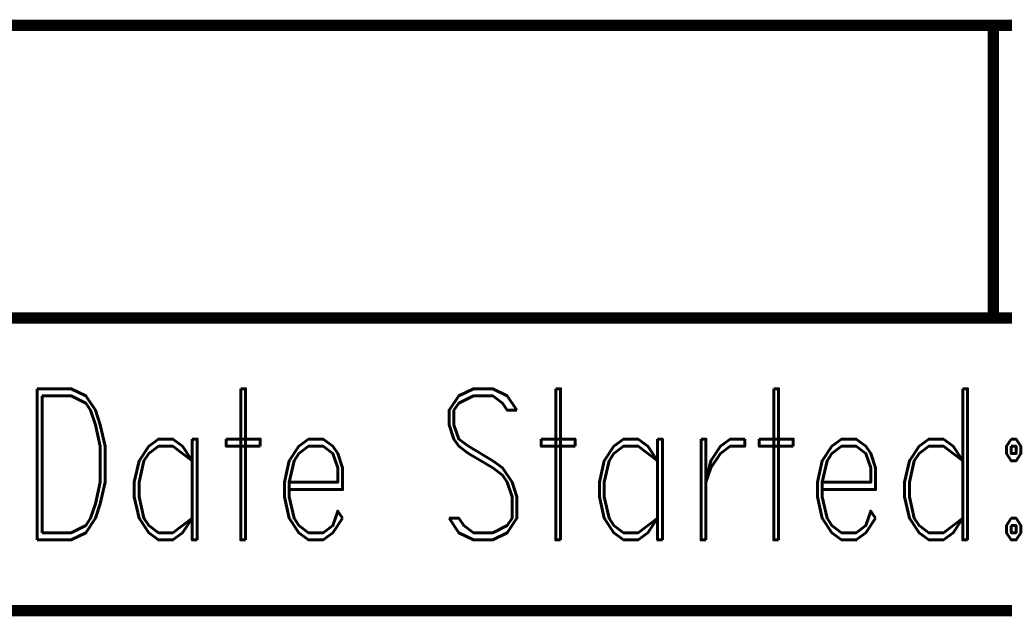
# Model space of a CAD drawing. Extents: x -2 to 113, y -136 to 16.
# Tile 518 of 541: x 77.01 to 85.91, y -0.4 to 5. Entities that reach past the tile are written whole.
import ezdxf
from ezdxf.enums import TextEntityAlignment as Align

# ---------------------------------------------------------------- set-up
doc = ezdxf.new("R2010")
doc.units = 0
doc.header["$MEASUREMENT"] = 0
doc.linetypes.add('SOLID', pattern=[0])
doc.layers.get('0').update_dxf_attribs({"linetype": 'SOLID'})
for name, color, linetype in [('1', 7, 'SOLID'), ('10', 7, 'SOLID'), ('11', 7, 'SOLID'), ('12', 7, 'SOLID'), ('13', 7, 'SOLID'), ('14', 7, 'SOLID'), ('15', 7, 'SOLID'), ('16', 7, 'SOLID'), ('17', 7, 'SOLID'), ('18', 7, 'SOLID'), ('19', 7, 'SOLID'), ('2', 7, 'SOLID'), ('20', 7, 'SOLID'), ('21', 7, 'SOLID'), ('22', 7, 'SOLID'), ('23', 7, 'SOLID'), ('24', 7, 'SOLID'), ('25', 7, 'SOLID'), ('26', 7, 'SOLID'), ('27', 7, 'SOLID'), ('28', 7, 'SOLID'), ('29', 7, 'SOLID'), ('3', 7, 'SOLID'), ('30', 7, 'SOLID'), ('31', 7, 'SOLID'), ('32', 7, 'SOLID'), ('33', 7, 'SOLID'), ('34', 7, 'SOLID'), ('35', 7, 'SOLID'), ('36', 7, 'SOLID'), ('37', 7, 'SOLID'), ('38', 7, 'SOLID'), ('39', 7, 'SOLID'), ('4', 7, 'SOLID'), ('40', 7, 'SOLID'), ('41', 7, 'SOLID'), ('42', 7, 'SOLID'), ('43', 7, 'SOLID'), ('44', 7, 'SOLID'), ('45', 7, 'SOLID'), ('46', 7, 'SOLID'), ('47', 7, 'SOLID'), ('48', 7, 'SOLID'), ('49', 7, 'SOLID'), ('5', 7, 'SOLID'), ('50', 7, 'SOLID'), ('51', 7, 'SOLID'), ('52', 7, 'SOLID'), ('53', 7, 'SOLID'), ('54', 7, 'SOLID'), ('55', 7, 'SOLID'), ('56', 7, 'SOLID'), ('57', 7, 'SOLID'), ('58', 7, 'SOLID'), ('59', 7, 'SOLID'), ('6', 7, 'SOLID'), ('60', 7, 'SOLID'), ('61', 7, 'SOLID'), ('62', 7, 'SOLID'), ('63', 7, 'SOLID'), ('64', 7, 'SOLID'), ('65', 7, 'SOLID'), ('66', 7, 'SOLID'), ('67', 7, 'SOLID'), ('68', 7, 'SOLID'), ('7', 7, 'SOLID'), ('8', 7, 'SOLID'), ('9', 7, 'SOLID')]:
    doc.layers.add(name, color=color, linetype=linetype)
doc.styles.add('ROMAND', font='romand', dxfattribs={"height": 1})

msp = doc.modelspace()

# ---------------------------------------------------------------- linework, layer by layer
at = {"color": 7, "linetype": 'SOLID', "const_width": 0.1029}
for points in [[(-0.2175, 4.9497), (111.5472, 4.9497)], [(85.8119, 4.9497), (85.8119, 2.3027)], [(-0.2175, 2.3027), (111.5472, 2.3027)], [(-0.2175, -0.3444), (111.5472, -0.3444)]]:
    msp.add_lwpolyline(points, dxfattribs=at)
at = {"layer": '1', "color": 7, "linetype": 'SOLID', "const_width": 0.1029}
for points in [[(-0.2175, 4.9497), (111.5472, 4.9497)], [(85.8119, 4.9497), (85.8119, 2.3027)], [(-0.2175, 2.3027), (111.5472, 2.3027)], [(-0.2175, -0.3444), (111.5472, -0.3444)]]:
    msp.add_lwpolyline(points, dxfattribs=at)
at = {"layer": '10', "color": 7, "linetype": 'SOLID', "const_width": 0.1029}
for points in [[(-0.2175, 4.9497), (111.5472, 4.9497)], [(85.8119, 4.9497), (85.8119, 2.3027)], [(-0.2175, 2.3027), (111.5472, 2.3027)], [(-0.2175, -0.3444), (111.5472, -0.3444)]]:
    msp.add_lwpolyline(points, dxfattribs=at)
at = {"layer": '11', "color": 7, "linetype": 'SOLID', "const_width": 0.1029}
for points in [[(-0.2175, 4.9497), (111.5472, 4.9497)], [(85.8119, 4.9497), (85.8119, 2.3027)], [(-0.2175, 2.3027), (111.5472, 2.3027)], [(-0.2175, -0.3444), (111.5472, -0.3444)]]:
    msp.add_lwpolyline(points, dxfattribs=at)
at = {"layer": '12', "color": 7, "linetype": 'SOLID', "const_width": 0.1029}
for points in [[(-0.2175, 4.9497), (111.5472, 4.9497)], [(85.8119, 4.9497), (85.8119, 2.3027)], [(-0.2175, 2.3027), (111.5472, 2.3027)], [(-0.2175, -0.3444), (111.5472, -0.3444)]]:
    msp.add_lwpolyline(points, dxfattribs=at)
at = {"layer": '13', "color": 7, "linetype": 'SOLID', "const_width": 0.1029}
for points in [[(-0.2175, 4.9497), (111.5472, 4.9497)], [(85.8119, 4.9497), (85.8119, 2.3027)], [(-0.2175, 2.3027), (111.5472, 2.3027)], [(-0.2175, -0.3444), (111.5472, -0.3444)]]:
    msp.add_lwpolyline(points, dxfattribs=at)
at = {"layer": '14', "color": 7, "linetype": 'SOLID', "const_width": 0.1029}
for points in [[(-0.2175, 4.9497), (111.5472, 4.9497)], [(85.8119, 4.9497), (85.8119, 2.3027)], [(-0.2175, 2.3027), (111.5472, 2.3027)], [(-0.2175, -0.3444), (111.5472, -0.3444)]]:
    msp.add_lwpolyline(points, dxfattribs=at)
at = {"layer": '15', "color": 7, "linetype": 'SOLID', "const_width": 0.1029}
for points in [[(-0.2175, 4.9497), (111.5472, 4.9497)], [(85.8119, 4.9497), (85.8119, 2.3027)], [(-0.2175, 2.3027), (111.5472, 2.3027)], [(-0.2175, -0.3444), (111.5472, -0.3444)]]:
    msp.add_lwpolyline(points, dxfattribs=at)
at = {"layer": '16', "color": 7, "linetype": 'SOLID', "const_width": 0.1029}
for points in [[(-0.2175, 4.9497), (111.5472, 4.9497)], [(85.8119, 4.9497), (85.8119, 2.3027)], [(-0.2175, 2.3027), (111.5472, 2.3027)], [(-0.2175, -0.3444), (111.5472, -0.3444)]]:
    msp.add_lwpolyline(points, dxfattribs=at)
at = {"layer": '17', "color": 7, "linetype": 'SOLID', "const_width": 0.1029}
for points in [[(-0.2175, 4.9497), (111.5472, 4.9497)], [(85.8119, 4.9497), (85.8119, 2.3027)], [(-0.2175, 2.3027), (111.5472, 2.3027)], [(-0.2175, -0.3444), (111.5472, -0.3444)]]:
    msp.add_lwpolyline(points, dxfattribs=at)
at = {"layer": '18', "color": 7, "linetype": 'SOLID', "const_width": 0.1029}
for points in [[(-0.2175, 4.9497), (111.5472, 4.9497)], [(85.8119, 4.9497), (85.8119, 2.3027)], [(-0.2175, 2.3027), (111.5472, 2.3027)], [(-0.2175, -0.3444), (111.5472, -0.3444)]]:
    msp.add_lwpolyline(points, dxfattribs=at)
at = {"layer": '19', "color": 7, "linetype": 'SOLID', "const_width": 0.1029}
for points in [[(-0.2175, 4.9497), (111.5472, 4.9497)], [(85.8119, 4.9497), (85.8119, 2.3027)], [(-0.2175, 2.3027), (111.5472, 2.3027)], [(-0.2175, -0.3444), (111.5472, -0.3444)]]:
    msp.add_lwpolyline(points, dxfattribs=at)
at = {"layer": '2', "color": 7, "linetype": 'SOLID', "const_width": 0.1029}
for points in [[(-0.2175, 4.9497), (111.5472, 4.9497)], [(85.8119, 4.9497), (85.8119, 2.3027)], [(-0.2175, 2.3027), (111.5472, 2.3027)], [(-0.2175, -0.3444), (111.5472, -0.3444)]]:
    msp.add_lwpolyline(points, dxfattribs=at)
at = {"layer": '20', "color": 7, "linetype": 'SOLID', "const_width": 0.1029}
for points in [[(-0.2175, 4.9497), (111.5472, 4.9497)], [(85.8119, 4.9497), (85.8119, 2.3027)], [(-0.2175, 2.3027), (111.5472, 2.3027)], [(-0.2175, -0.3444), (111.5472, -0.3444)]]:
    msp.add_lwpolyline(points, dxfattribs=at)
at = {"layer": '21', "color": 7, "linetype": 'SOLID', "const_width": 0.1029}
for points in [[(-0.2175, 4.9497), (111.5472, 4.9497)], [(85.8119, 4.9497), (85.8119, 2.3027)], [(-0.2175, 2.3027), (111.5472, 2.3027)], [(-0.2175, -0.3444), (111.5472, -0.3444)]]:
    msp.add_lwpolyline(points, dxfattribs=at)
at = {"layer": '22', "color": 7, "linetype": 'SOLID', "const_width": 0.1029}
for points in [[(-0.2175, 4.9497), (111.5472, 4.9497)], [(85.8119, 4.9497), (85.8119, 2.3027)], [(-0.2175, 2.3027), (111.5472, 2.3027)], [(-0.2175, -0.3444), (111.5472, -0.3444)]]:
    msp.add_lwpolyline(points, dxfattribs=at)
at = {"layer": '23', "color": 7, "linetype": 'SOLID', "const_width": 0.1029}
for points in [[(-0.2175, 4.9497), (111.5472, 4.9497)], [(85.8119, 4.9497), (85.8119, 2.3027)], [(-0.2175, 2.3027), (111.5472, 2.3027)], [(-0.2175, -0.3444), (111.5472, -0.3444)]]:
    msp.add_lwpolyline(points, dxfattribs=at)
at = {"layer": '24', "color": 7, "linetype": 'SOLID', "const_width": 0.1029}
for points in [[(-0.2175, 4.9497), (111.5472, 4.9497)], [(85.8119, 4.9497), (85.8119, 2.3027)], [(-0.2175, 2.3027), (111.5472, 2.3027)], [(-0.2175, -0.3444), (111.5472, -0.3444)]]:
    msp.add_lwpolyline(points, dxfattribs=at)
at = {"layer": '25', "color": 7, "linetype": 'SOLID', "const_width": 0.1029}
for points in [[(-0.2175, 4.9497), (111.5472, 4.9497)], [(85.8119, 4.9497), (85.8119, 2.3027)], [(-0.2175, 2.3027), (111.5472, 2.3027)], [(-0.2175, -0.3444), (111.5472, -0.3444)]]:
    msp.add_lwpolyline(points, dxfattribs=at)
at = {"layer": '26', "color": 7, "linetype": 'SOLID', "const_width": 0.1029}
for points in [[(-0.2175, 4.9497), (111.5472, 4.9497)], [(85.8119, 4.9497), (85.8119, 2.3027)], [(-0.2175, 2.3027), (111.5472, 2.3027)], [(-0.2175, -0.3444), (111.5472, -0.3444)]]:
    msp.add_lwpolyline(points, dxfattribs=at)
at = {"layer": '27', "color": 7, "linetype": 'SOLID', "const_width": 0.1029}
for points in [[(-0.2175, 4.9497), (111.5472, 4.9497)], [(85.8119, 4.9497), (85.8119, 2.3027)], [(-0.2175, 2.3027), (111.5472, 2.3027)], [(-0.2175, -0.3444), (111.5472, -0.3444)]]:
    msp.add_lwpolyline(points, dxfattribs=at)
at = {"layer": '28', "color": 7, "linetype": 'SOLID', "const_width": 0.1029}
for points in [[(-0.2175, 4.9497), (111.5472, 4.9497)], [(85.8119, 4.9497), (85.8119, 2.3027)], [(-0.2175, 2.3027), (111.5472, 2.3027)], [(-0.2175, -0.3444), (111.5472, -0.3444)]]:
    msp.add_lwpolyline(points, dxfattribs=at)
at = {"layer": '29', "color": 7, "linetype": 'SOLID', "const_width": 0.1029}
for points in [[(-0.2175, 4.9497), (111.5472, 4.9497)], [(85.8119, 4.9497), (85.8119, 2.3027)], [(-0.2175, 2.3027), (111.5472, 2.3027)], [(-0.2175, -0.3444), (111.5472, -0.3444)]]:
    msp.add_lwpolyline(points, dxfattribs=at)
at = {"layer": '3', "color": 7, "linetype": 'SOLID', "const_width": 0.1029}
for points in [[(-0.2175, 4.9497), (111.5472, 4.9497)], [(85.8119, 4.9497), (85.8119, 2.3027)], [(-0.2175, 2.3027), (111.5472, 2.3027)], [(-0.2175, -0.3444), (111.5472, -0.3444)]]:
    msp.add_lwpolyline(points, dxfattribs=at)
at = {"layer": '30', "color": 7, "linetype": 'SOLID', "const_width": 0.1029}
for points in [[(-0.2175, 4.9497), (111.5472, 4.9497)], [(85.8119, 4.9497), (85.8119, 2.3027)], [(-0.2175, 2.3027), (111.5472, 2.3027)], [(-0.2175, -0.3444), (111.5472, -0.3444)]]:
    msp.add_lwpolyline(points, dxfattribs=at)
at = {"layer": '31', "color": 7, "linetype": 'SOLID', "const_width": 0.1029}
for points in [[(-0.2175, 4.9497), (111.5472, 4.9497)], [(85.8119, 4.9497), (85.8119, 2.3027)], [(-0.2175, 2.3027), (111.5472, 2.3027)], [(-0.2175, -0.3444), (111.5472, -0.3444)]]:
    msp.add_lwpolyline(points, dxfattribs=at)
at = {"layer": '32', "color": 7, "linetype": 'SOLID', "const_width": 0.1029}
for points in [[(-0.2175, 4.9497), (111.5472, 4.9497)], [(85.8119, 4.9497), (85.8119, 2.3027)], [(-0.2175, 2.3027), (111.5472, 2.3027)], [(-0.2175, -0.3444), (111.5472, -0.3444)]]:
    msp.add_lwpolyline(points, dxfattribs=at)
at = {"layer": '33', "color": 7, "linetype": 'SOLID', "const_width": 0.1029}
for points in [[(-0.2175, 4.9497), (111.5472, 4.9497)], [(85.8119, 4.9497), (85.8119, 2.3027)], [(-0.2175, 2.3027), (111.5472, 2.3027)], [(-0.2175, -0.3444), (111.5472, -0.3444)]]:
    msp.add_lwpolyline(points, dxfattribs=at)
at = {"layer": '34', "color": 7, "linetype": 'SOLID', "const_width": 0.1029}
for points in [[(-0.2175, 4.9497), (111.5472, 4.9497)], [(85.8119, 4.9497), (85.8119, 2.3027)], [(-0.2175, 2.3027), (111.5472, 2.3027)], [(-0.2175, -0.3444), (111.5472, -0.3444)]]:
    msp.add_lwpolyline(points, dxfattribs=at)
at = {"layer": '35', "color": 7, "linetype": 'SOLID', "const_width": 0.1029}
for points in [[(-0.2175, 4.9497), (111.5472, 4.9497)], [(85.8119, 4.9497), (85.8119, 2.3027)], [(-0.2175, 2.3027), (111.5472, 2.3027)], [(-0.2175, -0.3444), (111.5472, -0.3444)]]:
    msp.add_lwpolyline(points, dxfattribs=at)
at = {"layer": '36', "color": 7, "linetype": 'SOLID', "const_width": 0.1029}
for points in [[(-0.2175, 4.9497), (111.5472, 4.9497)], [(85.8119, 4.9497), (85.8119, 2.3027)], [(-0.2175, 2.3027), (111.5472, 2.3027)], [(-0.2175, -0.3444), (111.5472, -0.3444)]]:
    msp.add_lwpolyline(points, dxfattribs=at)
at = {"layer": '37', "color": 7, "linetype": 'SOLID', "const_width": 0.1029}
for points in [[(-0.2175, 4.9497), (111.5472, 4.9497)], [(85.8119, 4.9497), (85.8119, 2.3027)], [(-0.2175, 2.3027), (111.5472, 2.3027)], [(-0.2175, -0.3444), (111.5472, -0.3444)]]:
    msp.add_lwpolyline(points, dxfattribs=at)
at = {"layer": '38', "color": 7, "linetype": 'SOLID', "const_width": 0.1029}
for points in [[(-0.2175, 4.9497), (111.5472, 4.9497)], [(85.8119, 4.9497), (85.8119, 2.3027)], [(-0.2175, 2.3027), (111.5472, 2.3027)], [(-0.2175, -0.3444), (111.5472, -0.3444)]]:
    msp.add_lwpolyline(points, dxfattribs=at)
at = {"layer": '39', "color": 7, "linetype": 'SOLID', "const_width": 0.1029}
for points in [[(-0.2175, 4.9497), (111.5472, 4.9497)], [(85.8119, 4.9497), (85.8119, 2.3027)], [(-0.2175, 2.3027), (111.5472, 2.3027)], [(-0.2175, -0.3444), (111.5472, -0.3444)]]:
    msp.add_lwpolyline(points, dxfattribs=at)
at = {"layer": '4', "color": 7, "linetype": 'SOLID', "const_width": 0.1029}
for points in [[(-0.2175, 4.9497), (111.5472, 4.9497)], [(85.8119, 4.9497), (85.8119, 2.3027)], [(-0.2175, 2.3027), (111.5472, 2.3027)], [(-0.2175, -0.3444), (111.5472, -0.3444)]]:
    msp.add_lwpolyline(points, dxfattribs=at)
at = {"layer": '40', "color": 7, "linetype": 'SOLID', "const_width": 0.1029}
for points in [[(-0.2175, 4.9497), (111.5472, 4.9497)], [(85.8119, 4.9497), (85.8119, 2.3027)], [(-0.2175, 2.3027), (111.5472, 2.3027)], [(-0.2175, -0.3444), (111.5472, -0.3444)]]:
    msp.add_lwpolyline(points, dxfattribs=at)
at = {"layer": '41', "color": 7, "linetype": 'SOLID', "const_width": 0.1029}
for points in [[(-0.2175, 4.9497), (111.5472, 4.9497)], [(85.8119, 4.9497), (85.8119, 2.3027)], [(-0.2175, 2.3027), (111.5472, 2.3027)], [(-0.2175, -0.3444), (111.5472, -0.3444)]]:
    msp.add_lwpolyline(points, dxfattribs=at)
at = {"layer": '42', "color": 7, "linetype": 'SOLID', "const_width": 0.1029}
for points in [[(-0.2175, 4.9497), (111.5472, 4.9497)], [(85.8119, 4.9497), (85.8119, 2.3027)], [(-0.2175, 2.3027), (111.5472, 2.3027)], [(-0.2175, -0.3444), (111.5472, -0.3444)]]:
    msp.add_lwpolyline(points, dxfattribs=at)
at = {"layer": '43', "color": 7, "linetype": 'SOLID', "const_width": 0.1029}
for points in [[(-0.2175, 4.9497), (111.5472, 4.9497)], [(85.8119, 4.9497), (85.8119, 2.3027)], [(-0.2175, 2.3027), (111.5472, 2.3027)], [(-0.2175, -0.3444), (111.5472, -0.3444)]]:
    msp.add_lwpolyline(points, dxfattribs=at)
at = {"layer": '44', "color": 7, "linetype": 'SOLID', "const_width": 0.1029}
for points in [[(-0.2175, 4.9497), (111.5472, 4.9497)], [(85.8119, 4.9497), (85.8119, 2.3027)], [(-0.2175, 2.3027), (111.5472, 2.3027)], [(-0.2175, -0.3444), (111.5472, -0.3444)]]:
    msp.add_lwpolyline(points, dxfattribs=at)
at = {"layer": '45', "color": 7, "linetype": 'SOLID', "const_width": 0.1029}
for points in [[(-0.2175, 4.9497), (111.5472, 4.9497)], [(85.8119, 4.9497), (85.8119, 2.3027)], [(-0.2175, 2.3027), (111.5472, 2.3027)], [(-0.2175, -0.3444), (111.5472, -0.3444)]]:
    msp.add_lwpolyline(points, dxfattribs=at)
at = {"layer": '46', "color": 7, "linetype": 'SOLID', "const_width": 0.1029}
for points in [[(-0.2175, 4.9497), (111.5472, 4.9497)], [(85.8119, 4.9497), (85.8119, 2.3027)], [(-0.2175, 2.3027), (111.5472, 2.3027)], [(-0.2175, -0.3444), (111.5472, -0.3444)]]:
    msp.add_lwpolyline(points, dxfattribs=at)
at = {"layer": '47', "color": 7, "linetype": 'SOLID', "const_width": 0.1029}
for points in [[(-0.2175, 4.9497), (111.5472, 4.9497)], [(85.8119, 4.9497), (85.8119, 2.3027)], [(-0.2175, 2.3027), (111.5472, 2.3027)], [(-0.2175, -0.3444), (111.5472, -0.3444)]]:
    msp.add_lwpolyline(points, dxfattribs=at)
at = {"layer": '48', "color": 7, "linetype": 'SOLID', "const_width": 0.1029}
for points in [[(-0.2175, 4.9497), (111.5472, 4.9497)], [(85.8119, 4.9497), (85.8119, 2.3027)], [(-0.2175, 2.3027), (111.5472, 2.3027)], [(-0.2175, -0.3444), (111.5472, -0.3444)]]:
    msp.add_lwpolyline(points, dxfattribs=at)
at = {"layer": '49', "color": 7, "linetype": 'SOLID', "const_width": 0.1029}
for points in [[(-0.2175, 4.9497), (111.5472, 4.9497)], [(85.8119, 4.9497), (85.8119, 2.3027)], [(-0.2175, 2.3027), (111.5472, 2.3027)], [(-0.2175, -0.3444), (111.5472, -0.3444)]]:
    msp.add_lwpolyline(points, dxfattribs=at)
at = {"layer": '5', "color": 7, "linetype": 'SOLID', "const_width": 0.1029}
for points in [[(-0.2175, 4.9497), (111.5472, 4.9497)], [(85.8119, 4.9497), (85.8119, 2.3027)], [(-0.2175, 2.3027), (111.5472, 2.3027)], [(-0.2175, -0.3444), (111.5472, -0.3444)]]:
    msp.add_lwpolyline(points, dxfattribs=at)
at = {"layer": '50', "color": 7, "linetype": 'SOLID', "const_width": 0.1029}
for points in [[(-0.2175, 4.9497), (111.5472, 4.9497)], [(85.8119, 4.9497), (85.8119, 2.3027)], [(-0.2175, 2.3027), (111.5472, 2.3027)], [(-0.2175, -0.3444), (111.5472, -0.3444)]]:
    msp.add_lwpolyline(points, dxfattribs=at)
at = {"layer": '51', "color": 7, "linetype": 'SOLID', "const_width": 0.1029}
for points in [[(-0.2175, 4.9497), (111.5472, 4.9497)], [(85.8119, 4.9497), (85.8119, 2.3027)], [(-0.2175, 2.3027), (111.5472, 2.3027)], [(-0.2175, -0.3444), (111.5472, -0.3444)]]:
    msp.add_lwpolyline(points, dxfattribs=at)
at = {"layer": '52', "color": 7, "linetype": 'SOLID', "const_width": 0.1029}
for points in [[(-0.2175, 4.9497), (111.5472, 4.9497)], [(85.8119, 4.9497), (85.8119, 2.3027)], [(-0.2175, 2.3027), (111.5472, 2.3027)], [(-0.2175, -0.3444), (111.5472, -0.3444)]]:
    msp.add_lwpolyline(points, dxfattribs=at)
at = {"layer": '53', "color": 7, "linetype": 'SOLID', "const_width": 0.1029}
for points in [[(-0.2175, 4.9497), (111.5472, 4.9497)], [(85.8119, 4.9497), (85.8119, 2.3027)], [(-0.2175, 2.3027), (111.5472, 2.3027)], [(-0.2175, -0.3444), (111.5472, -0.3444)]]:
    msp.add_lwpolyline(points, dxfattribs=at)
at = {"layer": '54', "color": 7, "linetype": 'SOLID', "const_width": 0.1029}
for points in [[(-0.2175, 4.9497), (111.5472, 4.9497)], [(85.8119, 4.9497), (85.8119, 2.3027)], [(-0.2175, 2.3027), (111.5472, 2.3027)], [(-0.2175, -0.3444), (111.5472, -0.3444)]]:
    msp.add_lwpolyline(points, dxfattribs=at)
at = {"layer": '55', "color": 7, "linetype": 'SOLID', "const_width": 0.1029}
for points in [[(-0.2175, 4.9497), (111.5472, 4.9497)], [(85.8119, 4.9497), (85.8119, 2.3027)], [(-0.2175, 2.3027), (111.5472, 2.3027)], [(-0.2175, -0.3444), (111.5472, -0.3444)]]:
    msp.add_lwpolyline(points, dxfattribs=at)
at = {"layer": '56', "color": 7, "linetype": 'SOLID', "const_width": 0.1029}
for points in [[(-0.2175, 4.9497), (111.5472, 4.9497)], [(85.8119, 4.9497), (85.8119, 2.3027)], [(-0.2175, 2.3027), (111.5472, 2.3027)], [(-0.2175, -0.3444), (111.5472, -0.3444)]]:
    msp.add_lwpolyline(points, dxfattribs=at)
at = {"layer": '57', "color": 7, "linetype": 'SOLID', "const_width": 0.1029}
for points in [[(-0.2175, 4.9497), (111.5472, 4.9497)], [(85.8119, 4.9497), (85.8119, 2.3027)], [(-0.2175, 2.3027), (111.5472, 2.3027)], [(-0.2175, -0.3444), (111.5472, -0.3444)]]:
    msp.add_lwpolyline(points, dxfattribs=at)
at = {"layer": '58', "color": 7, "linetype": 'SOLID', "const_width": 0.1029}
for points in [[(-0.2175, 4.9497), (111.5472, 4.9497)], [(85.8119, 4.9497), (85.8119, 2.3027)], [(-0.2175, 2.3027), (111.5472, 2.3027)], [(-0.2175, -0.3444), (111.5472, -0.3444)]]:
    msp.add_lwpolyline(points, dxfattribs=at)
at = {"layer": '59', "color": 7, "linetype": 'SOLID', "const_width": 0.1029}
for points in [[(-0.2175, 4.9497), (111.5472, 4.9497)], [(85.8119, 4.9497), (85.8119, 2.3027)], [(-0.2175, 2.3027), (111.5472, 2.3027)], [(-0.2175, -0.3444), (111.5472, -0.3444)]]:
    msp.add_lwpolyline(points, dxfattribs=at)
at = {"layer": '6', "color": 7, "linetype": 'SOLID', "const_width": 0.1029}
for points in [[(-0.2175, 4.9497), (111.5472, 4.9497)], [(85.8119, 4.9497), (85.8119, 2.3027)], [(-0.2175, 2.3027), (111.5472, 2.3027)], [(-0.2175, -0.3444), (111.5472, -0.3444)]]:
    msp.add_lwpolyline(points, dxfattribs=at)
at = {"layer": '60', "color": 7, "linetype": 'SOLID', "const_width": 0.1029}
for points in [[(-0.2175, 4.9497), (111.5472, 4.9497)], [(85.8119, 4.9497), (85.8119, 2.3027)], [(-0.2175, 2.3027), (111.5472, 2.3027)], [(-0.2175, -0.3444), (111.5472, -0.3444)]]:
    msp.add_lwpolyline(points, dxfattribs=at)
at = {"layer": '61', "color": 7, "linetype": 'SOLID', "const_width": 0.1029}
for points in [[(-0.2175, 4.9497), (111.5472, 4.9497)], [(85.8119, 4.9497), (85.8119, 2.3027)], [(-0.2175, 2.3027), (111.5472, 2.3027)], [(-0.2175, -0.3444), (111.5472, -0.3444)]]:
    msp.add_lwpolyline(points, dxfattribs=at)
at = {"layer": '62', "color": 7, "linetype": 'SOLID', "const_width": 0.1029}
for points in [[(-0.2175, 4.9497), (111.5472, 4.9497)], [(85.8119, 4.9497), (85.8119, 2.3027)], [(-0.2175, 2.3027), (111.5472, 2.3027)], [(-0.2175, -0.3444), (111.5472, -0.3444)]]:
    msp.add_lwpolyline(points, dxfattribs=at)
at = {"layer": '63', "color": 7, "linetype": 'SOLID', "const_width": 0.1029}
for points in [[(-0.2175, 4.9497), (111.5472, 4.9497)], [(85.8119, 4.9497), (85.8119, 2.3027)], [(-0.2175, 2.3027), (111.5472, 2.3027)], [(-0.2175, -0.3444), (111.5472, -0.3444)]]:
    msp.add_lwpolyline(points, dxfattribs=at)
at = {"layer": '64', "color": 7, "linetype": 'SOLID', "const_width": 0.1029}
for points in [[(-0.2175, 4.9497), (111.5472, 4.9497)], [(85.8119, 4.9497), (85.8119, 2.3027)], [(-0.2175, 2.3027), (111.5472, 2.3027)], [(-0.2175, -0.3444), (111.5472, -0.3444)]]:
    msp.add_lwpolyline(points, dxfattribs=at)
at = {"layer": '65', "color": 7, "linetype": 'SOLID', "const_width": 0.1029}
for points in [[(-0.2175, 4.9497), (111.5472, 4.9497)], [(85.8119, 4.9497), (85.8119, 2.3027)], [(-0.2175, 2.3027), (111.5472, 2.3027)], [(-0.2175, -0.3444), (111.5472, -0.3444)]]:
    msp.add_lwpolyline(points, dxfattribs=at)
at = {"layer": '66', "color": 7, "linetype": 'SOLID', "const_width": 0.1029}
for points in [[(-0.2175, 4.9497), (111.5472, 4.9497)], [(85.8119, 4.9497), (85.8119, 2.3027)], [(-0.2175, 2.3027), (111.5472, 2.3027)], [(-0.2175, -0.3444), (111.5472, -0.3444)]]:
    msp.add_lwpolyline(points, dxfattribs=at)
at = {"layer": '67', "color": 7, "linetype": 'SOLID', "const_width": 0.1029}
for points in [[(-0.2175, 4.9497), (111.5472, 4.9497)], [(85.8119, 4.9497), (85.8119, 2.3027)], [(-0.2175, 2.3027), (111.5472, 2.3027)], [(-0.2175, -0.3444), (111.5472, -0.3444)]]:
    msp.add_lwpolyline(points, dxfattribs=at)
at = {"layer": '68', "color": 7, "linetype": 'SOLID', "const_width": 0.1029}
for points in [[(-0.2175, 4.9497), (111.5472, 4.9497)], [(85.8119, 4.9497), (85.8119, 2.3027)], [(-0.2175, 2.3027), (111.5472, 2.3027)], [(-0.2175, -0.3444), (111.5472, -0.3444)]]:
    msp.add_lwpolyline(points, dxfattribs=at)
at = {"layer": '7', "color": 7, "linetype": 'SOLID', "const_width": 0.1029}
for points in [[(-0.2175, 4.9497), (111.5472, 4.9497)], [(85.8119, 4.9497), (85.8119, 2.3027)], [(-0.2175, 2.3027), (111.5472, 2.3027)], [(-0.2175, -0.3444), (111.5472, -0.3444)]]:
    msp.add_lwpolyline(points, dxfattribs=at)
at = {"layer": '8', "color": 7, "linetype": 'SOLID', "const_width": 0.1029}
for points in [[(-0.2175, 4.9497), (111.5472, 4.9497)], [(85.8119, 4.9497), (85.8119, 2.3027)], [(-0.2175, 2.3027), (111.5472, 2.3027)], [(-0.2175, -0.3444), (111.5472, -0.3444)]]:
    msp.add_lwpolyline(points, dxfattribs=at)
at = {"layer": '9', "color": 7, "linetype": 'SOLID', "const_width": 0.1029}
for points in [[(-0.2175, 4.9497), (111.5472, 4.9497)], [(85.8119, 4.9497), (85.8119, 2.3027)], [(-0.2175, 2.3027), (111.5472, 2.3027)], [(-0.2175, -0.3444), (111.5472, -0.3444)]]:
    msp.add_lwpolyline(points, dxfattribs=at)

# ---------------------------------------------------------------- texts
at = {"color": 7, "style": 'ROMAND', "width": 0.78}
msp.add_text('Date Started:', height=1.367647, dxfattribs=at).set_placement((76.9884, 0.9791), align=Align.MIDDLE_LEFT)
at = {"layer": '1', "color": 7, "style": 'ROMAND', "width": 0.78}
msp.add_text('Date Started:', height=1.367647, dxfattribs=at).set_placement((76.9884, 0.9791), align=Align.MIDDLE_LEFT)
at = {"layer": '10', "color": 7, "style": 'ROMAND', "width": 0.78}
msp.add_text('Date Started:', height=1.367647, dxfattribs=at).set_placement((76.9884, 0.9791), align=Align.MIDDLE_LEFT)
at = {"layer": '11', "color": 7, "style": 'ROMAND', "width": 0.78}
msp.add_text('Date Started:', height=1.367647, dxfattribs=at).set_placement((76.9884, 0.9791), align=Align.MIDDLE_LEFT)
at = {"layer": '12', "color": 7, "style": 'ROMAND', "width": 0.78}
msp.add_text('Date Started:', height=1.367647, dxfattribs=at).set_placement((76.9884, 0.9791), align=Align.MIDDLE_LEFT)
at = {"layer": '13', "color": 7, "style": 'ROMAND', "width": 0.78}
msp.add_text('Date Started:', height=1.367647, dxfattribs=at).set_placement((76.9884, 0.9791), align=Align.MIDDLE_LEFT)
at = {"layer": '14', "color": 7, "style": 'ROMAND', "width": 0.78}
msp.add_text('Date Started:', height=1.367647, dxfattribs=at).set_placement((76.9884, 0.9791), align=Align.MIDDLE_LEFT)
at = {"layer": '15', "color": 7, "style": 'ROMAND', "width": 0.78}
msp.add_text('Date Started:', height=1.367647, dxfattribs=at).set_placement((76.9884, 0.9791), align=Align.MIDDLE_LEFT)
at = {"layer": '16', "color": 7, "style": 'ROMAND', "width": 0.78}
msp.add_text('Date Started:', height=1.367647, dxfattribs=at).set_placement((76.9884, 0.9791), align=Align.MIDDLE_LEFT)
at = {"layer": '17', "color": 7, "style": 'ROMAND', "width": 0.78}
msp.add_text('Date Started:', height=1.367647, dxfattribs=at).set_placement((76.9884, 0.9791), align=Align.MIDDLE_LEFT)
at = {"layer": '18', "color": 7, "style": 'ROMAND', "width": 0.78}
msp.add_text('Date Started:', height=1.367647, dxfattribs=at).set_placement((76.9884, 0.9791), align=Align.MIDDLE_LEFT)
at = {"layer": '19', "color": 7, "style": 'ROMAND', "width": 0.78}
msp.add_text('Date Started:', height=1.367647, dxfattribs=at).set_placement((76.9884, 0.9791), align=Align.MIDDLE_LEFT)
at = {"layer": '2', "color": 7, "style": 'ROMAND', "width": 0.78}
msp.add_text('Date Started:', height=1.367647, dxfattribs=at).set_placement((76.9884, 0.9791), align=Align.MIDDLE_LEFT)
at = {"layer": '20', "color": 7, "style": 'ROMAND', "width": 0.78}
msp.add_text('Date Started:', height=1.367647, dxfattribs=at).set_placement((76.9884, 0.9791), align=Align.MIDDLE_LEFT)
at = {"layer": '21', "color": 7, "style": 'ROMAND', "width": 0.78}
msp.add_text('Date Started:', height=1.367647, dxfattribs=at).set_placement((76.9884, 0.9791), align=Align.MIDDLE_LEFT)
at = {"layer": '22', "color": 7, "style": 'ROMAND', "width": 0.78}
msp.add_text('Date Started:', height=1.367647, dxfattribs=at).set_placement((76.9884, 0.9791), align=Align.MIDDLE_LEFT)
at = {"layer": '23', "color": 7, "style": 'ROMAND', "width": 0.78}
msp.add_text('Date Started:', height=1.367647, dxfattribs=at).set_placement((76.9884, 0.9791), align=Align.MIDDLE_LEFT)
at = {"layer": '24', "color": 7, "style": 'ROMAND', "width": 0.78}
msp.add_text('Date Started:', height=1.367647, dxfattribs=at).set_placement((76.9884, 0.9791), align=Align.MIDDLE_LEFT)
at = {"layer": '25', "color": 7, "style": 'ROMAND', "width": 0.78}
msp.add_text('Date Started:', height=1.367647, dxfattribs=at).set_placement((76.9884, 0.9791), align=Align.MIDDLE_LEFT)
at = {"layer": '26', "color": 7, "style": 'ROMAND', "width": 0.78}
msp.add_text('Date Started:', height=1.367647, dxfattribs=at).set_placement((76.9884, 0.9791), align=Align.MIDDLE_LEFT)
at = {"layer": '27', "color": 7, "style": 'ROMAND', "width": 0.78}
msp.add_text('Date Started:', height=1.367647, dxfattribs=at).set_placement((76.9884, 0.9791), align=Align.MIDDLE_LEFT)
at = {"layer": '28', "color": 7, "style": 'ROMAND', "width": 0.78}
msp.add_text('Date Started:', height=1.367647, dxfattribs=at).set_placement((76.9884, 0.9791), align=Align.MIDDLE_LEFT)
at = {"layer": '29', "color": 7, "style": 'ROMAND', "width": 0.78}
msp.add_text('Date Started:', height=1.367647, dxfattribs=at).set_placement((76.9884, 0.9791), align=Align.MIDDLE_LEFT)
at = {"layer": '3', "color": 7, "style": 'ROMAND', "width": 0.78}
msp.add_text('Date Started:', height=1.367647, dxfattribs=at).set_placement((76.9884, 0.9791), align=Align.MIDDLE_LEFT)
at = {"layer": '30', "color": 7, "style": 'ROMAND', "width": 0.78}
msp.add_text('Date Started:', height=1.367647, dxfattribs=at).set_placement((76.9884, 0.9791), align=Align.MIDDLE_LEFT)
at = {"layer": '31', "color": 7, "style": 'ROMAND', "width": 0.78}
msp.add_text('Date Started:', height=1.367647, dxfattribs=at).set_placement((76.9884, 0.9791), align=Align.MIDDLE_LEFT)
at = {"layer": '32', "color": 7, "style": 'ROMAND', "width": 0.78}
msp.add_text('Date Started:', height=1.367647, dxfattribs=at).set_placement((76.9884, 0.9791), align=Align.MIDDLE_LEFT)
at = {"layer": '33', "color": 7, "style": 'ROMAND', "width": 0.78}
msp.add_text('Date Started:', height=1.367647, dxfattribs=at).set_placement((76.9884, 0.9791), align=Align.MIDDLE_LEFT)
at = {"layer": '34', "color": 7, "style": 'ROMAND', "width": 0.78}
msp.add_text('Date Started:', height=1.367647, dxfattribs=at).set_placement((76.9884, 0.9791), align=Align.MIDDLE_LEFT)
at = {"layer": '35', "color": 7, "style": 'ROMAND', "width": 0.78}
msp.add_text('Date Started:', height=1.367647, dxfattribs=at).set_placement((76.9884, 0.9791), align=Align.MIDDLE_LEFT)
at = {"layer": '36', "color": 7, "style": 'ROMAND', "width": 0.78}
msp.add_text('Date Started:', height=1.367647, dxfattribs=at).set_placement((76.9884, 0.9791), align=Align.MIDDLE_LEFT)
at = {"layer": '37', "color": 7, "style": 'ROMAND', "width": 0.78}
msp.add_text('Date Started:', height=1.367647, dxfattribs=at).set_placement((76.9884, 0.9791), align=Align.MIDDLE_LEFT)
at = {"layer": '38', "color": 7, "style": 'ROMAND', "width": 0.78}
msp.add_text('Date Started:', height=1.367647, dxfattribs=at).set_placement((76.9884, 0.9791), align=Align.MIDDLE_LEFT)
at = {"layer": '39', "color": 7, "style": 'ROMAND', "width": 0.78}
msp.add_text('Date Started:', height=1.367647, dxfattribs=at).set_placement((76.9884, 0.9791), align=Align.MIDDLE_LEFT)
at = {"layer": '4', "color": 7, "style": 'ROMAND', "width": 0.78}
msp.add_text('Date Started:', height=1.367647, dxfattribs=at).set_placement((76.9884, 0.9791), align=Align.MIDDLE_LEFT)
at = {"layer": '40', "color": 7, "style": 'ROMAND', "width": 0.78}
msp.add_text('Date Started:', height=1.367647, dxfattribs=at).set_placement((76.9884, 0.9791), align=Align.MIDDLE_LEFT)
at = {"layer": '41', "color": 7, "style": 'ROMAND', "width": 0.78}
msp.add_text('Date Started:', height=1.367647, dxfattribs=at).set_placement((76.9884, 0.9791), align=Align.MIDDLE_LEFT)
at = {"layer": '42', "color": 7, "style": 'ROMAND', "width": 0.78}
msp.add_text('Date Started:', height=1.367647, dxfattribs=at).set_placement((76.9884, 0.9791), align=Align.MIDDLE_LEFT)
at = {"layer": '43', "color": 7, "style": 'ROMAND', "width": 0.78}
msp.add_text('Date Started:', height=1.367647, dxfattribs=at).set_placement((76.9884, 0.9791), align=Align.MIDDLE_LEFT)
at = {"layer": '44', "color": 7, "style": 'ROMAND', "width": 0.78}
msp.add_text('Date Started:', height=1.367647, dxfattribs=at).set_placement((76.9884, 0.9791), align=Align.MIDDLE_LEFT)
at = {"layer": '45', "color": 7, "style": 'ROMAND', "width": 0.78}
msp.add_text('Date Started:', height=1.367647, dxfattribs=at).set_placement((76.9884, 0.9791), align=Align.MIDDLE_LEFT)
at = {"layer": '46', "color": 7, "style": 'ROMAND', "width": 0.78}
msp.add_text('Date Started:', height=1.367647, dxfattribs=at).set_placement((76.9884, 0.9791), align=Align.MIDDLE_LEFT)
at = {"layer": '47', "color": 7, "style": 'ROMAND', "width": 0.78}
msp.add_text('Date Started:', height=1.367647, dxfattribs=at).set_placement((76.9884, 0.9791), align=Align.MIDDLE_LEFT)
at = {"layer": '48', "color": 7, "style": 'ROMAND', "width": 0.78}
msp.add_text('Date Started:', height=1.367647, dxfattribs=at).set_placement((76.9884, 0.9791), align=Align.MIDDLE_LEFT)
at = {"layer": '49', "color": 7, "style": 'ROMAND', "width": 0.78}
msp.add_text('Date Started:', height=1.367647, dxfattribs=at).set_placement((76.9884, 0.9791), align=Align.MIDDLE_LEFT)
at = {"layer": '5', "color": 7, "style": 'ROMAND', "width": 0.78}
msp.add_text('Date Started:', height=1.367647, dxfattribs=at).set_placement((76.9884, 0.9791), align=Align.MIDDLE_LEFT)
at = {"layer": '50', "color": 7, "style": 'ROMAND', "width": 0.78}
msp.add_text('Date Started:', height=1.367647, dxfattribs=at).set_placement((76.9884, 0.9791), align=Align.MIDDLE_LEFT)
at = {"layer": '51', "color": 7, "style": 'ROMAND', "width": 0.78}
msp.add_text('Date Started:', height=1.367647, dxfattribs=at).set_placement((76.9884, 0.9791), align=Align.MIDDLE_LEFT)
at = {"layer": '52', "color": 7, "style": 'ROMAND', "width": 0.78}
msp.add_text('Date Started:', height=1.367647, dxfattribs=at).set_placement((76.9884, 0.9791), align=Align.MIDDLE_LEFT)
at = {"layer": '53', "color": 7, "style": 'ROMAND', "width": 0.78}
msp.add_text('Date Started:', height=1.367647, dxfattribs=at).set_placement((76.9884, 0.9791), align=Align.MIDDLE_LEFT)
at = {"layer": '54', "color": 7, "style": 'ROMAND', "width": 0.78}
msp.add_text('Date Started:', height=1.367647, dxfattribs=at).set_placement((76.9884, 0.9791), align=Align.MIDDLE_LEFT)
at = {"layer": '55', "color": 7, "style": 'ROMAND', "width": 0.78}
msp.add_text('Date Started:', height=1.367647, dxfattribs=at).set_placement((76.9884, 0.9791), align=Align.MIDDLE_LEFT)
at = {"layer": '56', "color": 7, "style": 'ROMAND', "width": 0.78}
msp.add_text('Date Started:', height=1.367647, dxfattribs=at).set_placement((76.9884, 0.9791), align=Align.MIDDLE_LEFT)
at = {"layer": '57', "color": 7, "style": 'ROMAND', "width": 0.78}
msp.add_text('Date Started:', height=1.367647, dxfattribs=at).set_placement((76.9884, 0.9791), align=Align.MIDDLE_LEFT)
at = {"layer": '58', "color": 7, "style": 'ROMAND', "width": 0.78}
msp.add_text('Date Started:', height=1.367647, dxfattribs=at).set_placement((76.9884, 0.9791), align=Align.MIDDLE_LEFT)
at = {"layer": '59', "color": 7, "style": 'ROMAND', "width": 0.78}
msp.add_text('Date Started:', height=1.367647, dxfattribs=at).set_placement((76.9884, 0.9791), align=Align.MIDDLE_LEFT)
at = {"layer": '6', "color": 7, "style": 'ROMAND', "width": 0.78}
msp.add_text('Date Started:', height=1.367647, dxfattribs=at).set_placement((76.9884, 0.9791), align=Align.MIDDLE_LEFT)
at = {"layer": '60', "color": 7, "style": 'ROMAND', "width": 0.78}
msp.add_text('Date Started:', height=1.367647, dxfattribs=at).set_placement((76.9884, 0.9791), align=Align.MIDDLE_LEFT)
at = {"layer": '61', "color": 7, "style": 'ROMAND', "width": 0.78}
msp.add_text('Date Started:', height=1.367647, dxfattribs=at).set_placement((76.9884, 0.9791), align=Align.MIDDLE_LEFT)
at = {"layer": '62', "color": 7, "style": 'ROMAND', "width": 0.78}
msp.add_text('Date Started:', height=1.367647, dxfattribs=at).set_placement((76.9884, 0.9791), align=Align.MIDDLE_LEFT)
at = {"layer": '63', "color": 7, "style": 'ROMAND', "width": 0.78}
msp.add_text('Date Started:', height=1.367647, dxfattribs=at).set_placement((76.9884, 0.9791), align=Align.MIDDLE_LEFT)
at = {"layer": '64', "color": 7, "style": 'ROMAND', "width": 0.78}
msp.add_text('Date Started:', height=1.367647, dxfattribs=at).set_placement((76.9884, 0.9791), align=Align.MIDDLE_LEFT)
at = {"layer": '65', "color": 7, "style": 'ROMAND', "width": 0.78}
msp.add_text('Date Started:', height=1.367647, dxfattribs=at).set_placement((76.9884, 0.9791), align=Align.MIDDLE_LEFT)
at = {"layer": '66', "color": 7, "style": 'ROMAND', "width": 0.78}
msp.add_text('Date Started:', height=1.367647, dxfattribs=at).set_placement((76.9884, 0.9791), align=Align.MIDDLE_LEFT)
at = {"layer": '67', "color": 7, "style": 'ROMAND', "width": 0.78}
msp.add_text('Date Started:', height=1.367647, dxfattribs=at).set_placement((76.9884, 0.9791), align=Align.MIDDLE_LEFT)
at = {"layer": '68', "color": 7, "style": 'ROMAND', "width": 0.78}
msp.add_text('Date Started:', height=1.367647, dxfattribs=at).set_placement((76.9884, 0.9791), align=Align.MIDDLE_LEFT)
at = {"layer": '7', "color": 7, "style": 'ROMAND', "width": 0.78}
msp.add_text('Date Started:', height=1.367647, dxfattribs=at).set_placement((76.9884, 0.9791), align=Align.MIDDLE_LEFT)
at = {"layer": '8', "color": 7, "style": 'ROMAND', "width": 0.78}
msp.add_text('Date Started:', height=1.367647, dxfattribs=at).set_placement((76.9884, 0.9791), align=Align.MIDDLE_LEFT)
at = {"layer": '9', "color": 7, "style": 'ROMAND', "width": 0.78}
msp.add_text('Date Started:', height=1.367647, dxfattribs=at).set_placement((76.9884, 0.9791), align=Align.MIDDLE_LEFT)

doc.saveas('drawing.dxf')
